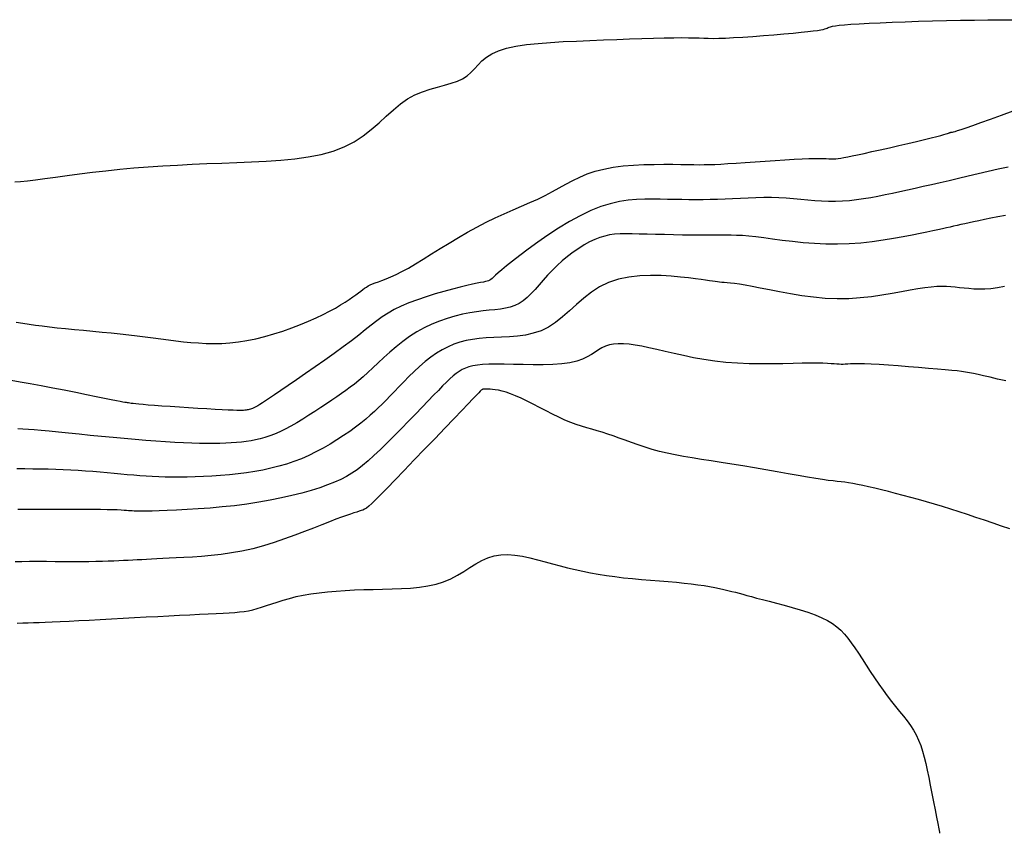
# Model space of a CAD drawing. Header units: millimetres. Extents: x 32690613 to 32693367, y 5343692 to 5344708.
# Tile 391 of 656: x 32692620.2 to 32692628.46, y 5344102.09 to 5344108.91. Entities that reach past the tile are written whole.
import ezdxf

# ---------------------------------------------------------------- set-up
doc = ezdxf.new("R2010")
doc.units = ezdxf.units.MM
doc.header["$LTSCALE"] = 20
for name, color, linetype in [('02-DGM_HL_488.00', 2, 'Continuous'), ('02-DGM_HL_488.50', 12, 'Continuous'), ('02-DGM_HL_489.00', 22, 'Continuous'), ('02-DGM_HL_489.50', 32, 'Continuous'), ('02-DGM_HL_490.00', 42, 'Continuous'), ('02-DGM_HL_490.50', 52, 'Continuous'), ('02-DGM_HL_491.00', 62, 'Continuous'), ('02-DGM_HL_491.50', 72, 'Continuous')]:
    doc.layers.add(name, color=color, linetype=linetype)

msp = doc.modelspace()

# ---------------------------------------------------------------- linework, layer by layer
at = {"layer": '02-DGM_HL_488.00', "elevation": 488, "flags": 128}
msp.add_lwpolyline([(32692620.1619, 5344107.5518), (32692620.2097, 5344107.5551), (32692620.2664, 5344107.5607), (32692620.3345, 5344107.5689), (32692620.4134, 5344107.5794), (32692620.5017, 5344107.5916), (32692620.5983, 5344107.6049), (32692620.7018, 5344107.6188), (32692620.8109, 5344107.6328), (32692620.9244, 5344107.6462), (32692621.041, 5344107.6585), (32692621.1595, 5344107.6692), (32692621.2797, 5344107.6785), (32692621.4012, 5344107.6865), (32692621.5238, 5344107.6935), (32692621.6473, 5344107.6997), (32692621.7715, 5344107.7052), (32692621.8961, 5344107.7104), (32692622.021, 5344107.7153), (32692622.1457, 5344107.7203), (32692622.2693, 5344107.7265), (32692622.3905, 5344107.7348), (32692622.5082, 5344107.7462), (32692622.6214, 5344107.762), (32692622.7287, 5344107.7831), (32692622.8291, 5344107.8107), (32692622.9213, 5344107.8458), (32692623.0048, 5344107.8889), (32692623.0804, 5344107.9384), (32692623.1498, 5344107.9921), (32692623.2143, 5344108.0478), (32692623.2754, 5344108.1035), (32692623.3347, 5344108.1568), (32692623.3937, 5344108.2056), (32692623.4537, 5344108.2478), (32692623.5158, 5344108.2818), (32692623.5792, 5344108.3087), (32692623.6427, 5344108.3302), (32692623.7049, 5344108.348), (32692623.7645, 5344108.3639), (32692623.8204, 5344108.3795), (32692623.8711, 5344108.3967), (32692623.9154, 5344108.417), (32692623.9527, 5344108.4418), (32692623.985, 5344108.4703), (32692624.0147, 5344108.5014), (32692624.0444, 5344108.5337), (32692624.0768, 5344108.5662), (32692624.1143, 5344108.5976), (32692624.1596, 5344108.6266), (32692624.2153, 5344108.6521), (32692624.2831, 5344108.6732), (32692624.3622, 5344108.6901), (32692624.4509, 5344108.7035), (32692624.5477, 5344108.714), (32692624.651, 5344108.722), (32692624.7591, 5344108.7283), (32692624.8704, 5344108.7335), (32692624.9833, 5344108.738), (32692625.0963, 5344108.7424), (32692625.2076, 5344108.7466), (32692625.3158, 5344108.7506), (32692625.4192, 5344108.7542), (32692625.5163, 5344108.7573), (32692625.6055, 5344108.7597), (32692625.6852, 5344108.7613), (32692625.7538, 5344108.762), (32692625.8105, 5344108.7616), (32692625.8578, 5344108.7606), (32692625.8987, 5344108.7591), (32692625.9365, 5344108.7577), (32692625.9742, 5344108.7565), (32692626.0152, 5344108.756), (32692626.0625, 5344108.7565), (32692626.1193, 5344108.7584), (32692626.1877, 5344108.7618), (32692626.2657, 5344108.7666), (32692626.3499, 5344108.7724), (32692626.4373, 5344108.7791), (32692626.5247, 5344108.7862), (32692626.6088, 5344108.7934), (32692626.6865, 5344108.8005), (32692626.7547, 5344108.8071), (32692626.8109, 5344108.813), (32692626.8558, 5344108.8183), (32692626.8909, 5344108.8229), (32692626.9177, 5344108.8272), (32692626.9377, 5344108.8311), (32692626.9524, 5344108.8348), (32692626.9633, 5344108.8384), (32692626.9719, 5344108.842), (32692626.9797, 5344108.8457), (32692626.9886, 5344108.8495), (32692627.0005, 5344108.8534), (32692627.0172, 5344108.8574), (32692627.0408, 5344108.8615), (32692627.0731, 5344108.8657), (32692627.116, 5344108.87), (32692627.1715, 5344108.8743), (32692627.2408, 5344108.8787), (32692627.3227, 5344108.8831), (32692627.4152, 5344108.8875), (32692627.5167, 5344108.8916), (32692627.625, 5344108.8955), (32692627.7385, 5344108.8991), (32692627.8552, 5344108.9023), (32692627.9732, 5344108.905), (32692628.0908, 5344108.9072), (32692628.2062, 5344108.9089), (32692628.3179, 5344108.9103), (32692628.4243, 5344108.9114), (32692628.5237, 5344108.9125)], dxfattribs=at)
at = {"layer": '02-DGM_HL_488.50', "elevation": 488.5, "flags": 128}
msp.add_lwpolyline([(32692620.1727, 5344106.3746), (32692620.2272, 5344106.3672), (32692620.2804, 5344106.3597), (32692620.3343, 5344106.352), (32692620.3906, 5344106.3444), (32692620.4508, 5344106.3369), (32692620.5163, 5344106.3296), (32692620.5865, 5344106.3224), (32692620.6603, 5344106.3153), (32692620.7365, 5344106.3081), (32692620.8142, 5344106.3008), (32692620.8921, 5344106.2934), (32692620.9692, 5344106.2857), (32692621.0445, 5344106.2777), (32692621.117, 5344106.2694), (32692621.1869, 5344106.2608), (32692621.2547, 5344106.2521), (32692621.3206, 5344106.2435), (32692621.3852, 5344106.235), (32692621.4487, 5344106.2269), (32692621.5117, 5344106.2193), (32692621.5745, 5344106.2124), (32692621.6374, 5344106.2063), (32692621.7009, 5344106.2014), (32692621.765, 5344106.1982), (32692621.8303, 5344106.197), (32692621.8968, 5344106.1983), (32692621.9649, 5344106.2025), (32692622.0349, 5344106.21), (32692622.107, 5344106.2212), (32692622.1814, 5344106.2365), (32692622.2572, 5344106.2553), (32692622.3335, 5344106.2771), (32692622.4093, 5344106.3014), (32692622.4836, 5344106.3276), (32692622.5554, 5344106.3551), (32692622.6238, 5344106.3834), (32692622.6878, 5344106.4119), (32692622.7465, 5344106.4402), (32692622.8001, 5344106.4678), (32692622.8485, 5344106.4945), (32692622.8921, 5344106.5202), (32692622.931, 5344106.5444), (32692622.9653, 5344106.5671), (32692622.9952, 5344106.5878), (32692623.021, 5344106.6065), (32692623.0428, 5344106.6228), (32692623.0615, 5344106.637), (32692623.078, 5344106.6495), (32692623.0932, 5344106.6606), (32692623.1081, 5344106.6705), (32692623.1236, 5344106.6796), (32692623.1405, 5344106.6883), (32692623.16, 5344106.6968), (32692623.1826, 5344106.7055), (32692623.2089, 5344106.7151), (32692623.2392, 5344106.7262), (32692623.2737, 5344106.7396), (32692623.3128, 5344106.756), (32692623.3568, 5344106.7761), (32692623.4059, 5344106.8005), (32692623.4604, 5344106.83), (32692623.5205, 5344106.865), (32692623.5856, 5344106.9046), (32692623.6548, 5344106.9476), (32692623.7274, 5344106.9929), (32692623.8026, 5344107.0394), (32692623.8795, 5344107.0858), (32692623.9574, 5344107.131), (32692624.0355, 5344107.1739), (32692624.113, 5344107.2135), (32692624.1896, 5344107.2501), (32692624.2648, 5344107.2843), (32692624.3382, 5344107.3167), (32692624.4096, 5344107.3478), (32692624.4786, 5344107.3782), (32692624.5448, 5344107.4085), (32692624.6078, 5344107.4392), (32692624.6676, 5344107.4706), (32692624.7252, 5344107.5024), (32692624.782, 5344107.5338), (32692624.8392, 5344107.564), (32692624.8982, 5344107.5925), (32692624.9604, 5344107.6185), (32692625.027, 5344107.6414), (32692625.0994, 5344107.6603), (32692625.1783, 5344107.6749), (32692625.2622, 5344107.6856), (32692625.3488, 5344107.6928), (32692625.4359, 5344107.6973), (32692625.5214, 5344107.6995), (32692625.603, 5344107.7001), (32692625.6787, 5344107.6996), (32692625.7461, 5344107.6986), (32692625.8039, 5344107.6977), (32692625.854, 5344107.697), (32692625.8989, 5344107.6967), (32692625.9414, 5344107.6969), (32692625.9841, 5344107.6977), (32692626.0295, 5344107.6993), (32692626.0804, 5344107.7018), (32692626.1394, 5344107.7053), (32692626.2083, 5344107.7098), (32692626.2852, 5344107.7152), (32692626.3673, 5344107.7211), (32692626.452, 5344107.7271), (32692626.5365, 5344107.733), (32692626.618, 5344107.7384), (32692626.6939, 5344107.743), (32692626.7615, 5344107.7463), (32692626.8186, 5344107.7484), (32692626.866, 5344107.7492), (32692626.9051, 5344107.7491), (32692626.9373, 5344107.7485), (32692626.964, 5344107.7475), (32692626.9865, 5344107.7465), (32692627.0063, 5344107.7458), (32692627.0249, 5344107.7456), (32692627.0434, 5344107.7464), (32692627.0634, 5344107.7481), (32692627.0859, 5344107.7511), (32692627.1123, 5344107.7556), (32692627.1439, 5344107.7617), (32692627.1818, 5344107.7695), (32692627.2274, 5344107.7794), (32692627.282, 5344107.7915), (32692627.346, 5344107.8058), (32692627.4175, 5344107.8219), (32692627.4935, 5344107.8391), (32692627.5714, 5344107.8568), (32692627.6482, 5344107.8745), (32692627.7213, 5344107.8915), (32692627.7878, 5344107.9072), (32692627.8449, 5344107.9209), (32692627.8905, 5344107.9323), (32692627.9255, 5344107.9414), (32692627.9513, 5344107.9486), (32692627.9695, 5344107.954), (32692627.9816, 5344107.9581), (32692627.9891, 5344107.961), (32692627.9935, 5344107.963), (32692627.9963, 5344107.9645), (32692627.9988, 5344107.9656), (32692628.0013, 5344107.9665), (32692628.0038, 5344107.9672), (32692628.0062, 5344107.9676), (32692628.0086, 5344107.9679), (32692628.0109, 5344107.9681), (32692628.0132, 5344107.9682), (32692628.0156, 5344107.9683), (32692628.0182, 5344107.9684), (32692628.0227, 5344107.9692), (32692628.0308, 5344107.9714), (32692628.0446, 5344107.9756), (32692628.0657, 5344107.9824), (32692628.0962, 5344107.9927), (32692628.1378, 5344108.0069), (32692628.1924, 5344108.0259), (32692628.2611, 5344108.05), (32692628.3421, 5344108.0789), (32692628.4331, 5344108.1118), (32692628.5313, 5344108.1482)], dxfattribs=at)
at = {"layer": '02-DGM_HL_489.00', "elevation": 489, "flags": 128}
msp.add_lwpolyline([(32692628.4885, 5344107.6767), (32692628.4066, 5344107.6578), (32692628.3226, 5344107.6384), (32692628.2377, 5344107.6187), (32692628.1537, 5344107.5992), (32692628.0719, 5344107.5802), (32692627.9937, 5344107.5621), (32692627.9189, 5344107.545), (32692627.8471, 5344107.5286), (32692627.7779, 5344107.5129), (32692627.711, 5344107.498), (32692627.646, 5344107.4836), (32692627.5825, 5344107.4697), (32692627.52, 5344107.4562), (32692627.4584, 5344107.4432), (32692627.3973, 5344107.4308), (32692627.3369, 5344107.4194), (32692627.277, 5344107.4093), (32692627.2175, 5344107.4007), (32692627.1585, 5344107.394), (32692627.0999, 5344107.3894), (32692627.0416, 5344107.3873), (32692626.9835, 5344107.3878), (32692626.9255, 5344107.3904), (32692626.8673, 5344107.3946), (32692626.8088, 5344107.3999), (32692626.7497, 5344107.4055), (32692626.6899, 5344107.4109), (32692626.6291, 5344107.4155), (32692626.5671, 5344107.4187), (32692626.5038, 5344107.4202), (32692626.4395, 5344107.42), (32692626.3746, 5344107.4186), (32692626.3094, 5344107.4162), (32692626.2442, 5344107.4133), (32692626.1795, 5344107.4103), (32692626.1156, 5344107.4073), (32692626.0528, 5344107.4049), (32692625.9914, 5344107.4033), (32692625.9312, 5344107.4025), (32692625.8717, 5344107.4023), (32692625.8125, 5344107.4026), (32692625.7532, 5344107.4033), (32692625.6935, 5344107.4043), (32692625.633, 5344107.4055), (32692625.5711, 5344107.4067), (32692625.5076, 5344107.4077), (32692625.4422, 5344107.4074), (32692625.3744, 5344107.4047), (32692625.3039, 5344107.3982), (32692625.2305, 5344107.3868), (32692625.1538, 5344107.3694), (32692625.0734, 5344107.3446), (32692624.989, 5344107.3113), (32692624.9007, 5344107.2688), (32692624.8101, 5344107.2189), (32692624.7193, 5344107.1637), (32692624.6303, 5344107.1055), (32692624.5452, 5344107.0466), (32692624.466, 5344106.9891), (32692624.3948, 5344106.9355), (32692624.3337, 5344106.8878), (32692624.284, 5344106.8478), (32692624.2447, 5344106.8152), (32692624.2145, 5344106.7892), (32692624.1916, 5344106.7689), (32692624.1745, 5344106.7534), (32692624.1617, 5344106.742), (32692624.1516, 5344106.7337), (32692624.1425, 5344106.7276), (32692624.1332, 5344106.7231), (32692624.1221, 5344106.7195), (32692624.1081, 5344106.7162), (32692624.09, 5344106.7125), (32692624.0665, 5344106.708), (32692624.0364, 5344106.7021), (32692623.9984, 5344106.6941), (32692623.9514, 5344106.6835), (32692623.8946, 5344106.6699), (32692623.8297, 5344106.6533), (32692623.7592, 5344106.6342), (32692623.6851, 5344106.6128), (32692623.6099, 5344106.5894), (32692623.5358, 5344106.5643), (32692623.465, 5344106.5379), (32692623.4, 5344106.5103), (32692623.3421, 5344106.4819), (32692623.2902, 5344106.4522), (32692623.242, 5344106.4207), (32692623.1954, 5344106.387), (32692623.1484, 5344106.3506), (32692623.0988, 5344106.311), (32692623.0446, 5344106.2678), (32692622.9835, 5344106.2203), (32692622.9144, 5344106.1686), (32692622.8389, 5344106.1137), (32692622.7594, 5344106.0571), (32692622.6785, 5344106.0005), (32692622.5987, 5344105.9452), (32692622.5223, 5344105.8929), (32692622.4519, 5344105.8449), (32692622.39, 5344105.8029), (32692622.3384, 5344105.7679), (32692622.2964, 5344105.7395), (32692622.2628, 5344105.7169), (32692622.2362, 5344105.6992), (32692622.2154, 5344105.6857), (32692622.1991, 5344105.6755), (32692622.186, 5344105.6678), (32692622.1748, 5344105.6618), (32692622.1644, 5344105.6567), (32692622.1545, 5344105.6524), (32692622.145, 5344105.6487), (32692622.1358, 5344105.6457), (32692622.1267, 5344105.6432), (32692622.1178, 5344105.6411), (32692622.1088, 5344105.6394), (32692622.0997, 5344105.638), (32692622.0901, 5344105.6369), (32692622.0789, 5344105.636), (32692622.0647, 5344105.6355), (32692622.0462, 5344105.6354), (32692622.0218, 5344105.6358), (32692621.9904, 5344105.6369), (32692621.9504, 5344105.6386), (32692621.9005, 5344105.6411), (32692621.84, 5344105.6444), (32692621.771, 5344105.6484), (32692621.6962, 5344105.6529), (32692621.6183, 5344105.6577), (32692621.5402, 5344105.6627), (32692621.4645, 5344105.6677), (32692621.3941, 5344105.6726), (32692621.3315, 5344105.6771), (32692621.2791, 5344105.6812), (32692621.2362, 5344105.6848), (32692621.2016, 5344105.6879), (32692621.1743, 5344105.6907), (32692621.1531, 5344105.6931), (32692621.1368, 5344105.6951), (32692621.1242, 5344105.6968), (32692621.1143, 5344105.6982), (32692621.1056, 5344105.6995), (32692621.0963, 5344105.7009), (32692621.0844, 5344105.7029), (32692621.0677, 5344105.7059), (32692621.0443, 5344105.7103), (32692621.0121, 5344105.7166), (32692620.9691, 5344105.7252), (32692620.9132, 5344105.7365), (32692620.8432, 5344105.7507), (32692620.7615, 5344105.7674), (32692620.6713, 5344105.7856), (32692620.5758, 5344105.8046), (32692620.4783, 5344105.8238), (32692620.3819, 5344105.8422), (32692620.2898, 5344105.8592), (32692620.2054, 5344105.874), (32692620.1308, 5344105.886)], dxfattribs=at)
at = {"layer": '02-DGM_HL_489.50', "elevation": 489.5, "flags": 128}
msp.add_lwpolyline([(32692628.4679, 5344107.2701), (32692628.4027, 5344107.2582), (32692628.3438, 5344107.247), (32692628.2908, 5344107.2366), (32692628.2431, 5344107.2269), (32692628.2001, 5344107.2178), (32692628.1611, 5344107.2092), (32692628.1254, 5344107.2012), (32692628.0925, 5344107.1937), (32692628.0616, 5344107.1865), (32692628.0321, 5344107.1797), (32692628.0026, 5344107.173), (32692627.9719, 5344107.1661), (32692627.9385, 5344107.1587), (32692627.901, 5344107.1506), (32692627.8583, 5344107.1416), (32692627.8088, 5344107.1312), (32692627.7512, 5344107.1194), (32692627.6847, 5344107.1059), (32692627.6099, 5344107.0915), (32692627.5282, 5344107.0768), (32692627.4407, 5344107.0628), (32692627.3488, 5344107.0502), (32692627.2536, 5344107.0398), (32692627.1563, 5344107.0324), (32692627.0583, 5344107.0289), (32692626.9607, 5344107.0297), (32692626.8645, 5344107.0343), (32692626.7707, 5344107.0418), (32692626.6803, 5344107.0513), (32692626.5943, 5344107.0618), (32692626.5138, 5344107.0725), (32692626.4395, 5344107.0826), (32692626.3727, 5344107.0911), (32692626.3137, 5344107.0974), (32692626.261, 5344107.1016), (32692626.2127, 5344107.1041), (32692626.1668, 5344107.1053), (32692626.1211, 5344107.1056), (32692626.0738, 5344107.1053), (32692626.0228, 5344107.1048), (32692625.9661, 5344107.1046), (32692625.9024, 5344107.1049), (32692625.8328, 5344107.1057), (32692625.7593, 5344107.1068), (32692625.6836, 5344107.1083), (32692625.6076, 5344107.1099), (32692625.5331, 5344107.1116), (32692625.462, 5344107.1133), (32692625.3962, 5344107.1148), (32692625.3369, 5344107.1161), (32692625.2836, 5344107.1165), (32692625.2351, 5344107.1155), (32692625.1901, 5344107.1126), (32692625.1477, 5344107.1071), (32692625.1066, 5344107.0985), (32692625.0656, 5344107.0863), (32692625.0237, 5344107.0698), (32692624.9799, 5344107.0487), (32692624.9346, 5344107.0233), (32692624.8885, 5344106.9941), (32692624.842, 5344106.9617), (32692624.796, 5344106.9265), (32692624.7509, 5344106.8891), (32692624.7074, 5344106.85), (32692624.6662, 5344106.8098), (32692624.6276, 5344106.769), (32692624.5914, 5344106.7283), (32692624.5568, 5344106.6885), (32692624.5234, 5344106.6506), (32692624.4905, 5344106.6151), (32692624.4577, 5344106.583), (32692624.4243, 5344106.5551), (32692624.3897, 5344106.5321), (32692624.3535, 5344106.5145), (32692624.3153, 5344106.5017), (32692624.2749, 5344106.4924), (32692624.2322, 5344106.4858), (32692624.1868, 5344106.4806), (32692624.1385, 5344106.476), (32692624.0872, 5344106.4707), (32692624.0325, 5344106.4639), (32692623.9745, 5344106.4544), (32692623.9136, 5344106.4421), (32692623.8507, 5344106.4266), (32692623.7865, 5344106.4078), (32692623.7217, 5344106.3854), (32692623.657, 5344106.3593), (32692623.5932, 5344106.3292), (32692623.531, 5344106.2948), (32692623.4711, 5344106.2562), (32692623.4136, 5344106.2143), (32692623.3585, 5344106.1701), (32692623.3059, 5344106.1248), (32692623.2559, 5344106.0793), (32692623.2085, 5344106.0349), (32692623.1637, 5344105.9925), (32692623.1216, 5344105.9533), (32692623.0821, 5344105.9181), (32692623.0446, 5344105.8863), (32692623.0083, 5344105.8571), (32692622.9725, 5344105.8298), (32692622.9363, 5344105.8034), (32692622.899, 5344105.7772), (32692622.8599, 5344105.7504), (32692622.8181, 5344105.7221), (32692622.7732, 5344105.6918), (32692622.7257, 5344105.66), (32692622.6762, 5344105.6274), (32692622.6257, 5344105.5947), (32692622.5747, 5344105.5627), (32692622.5242, 5344105.5322), (32692622.4747, 5344105.5038), (32692622.4272, 5344105.4783), (32692622.3821, 5344105.4563), (32692622.3392, 5344105.4375), (32692622.298, 5344105.4218), (32692622.258, 5344105.4086), (32692622.2189, 5344105.3978), (32692622.1801, 5344105.3888), (32692622.1412, 5344105.3815), (32692622.1017, 5344105.3754), (32692622.0611, 5344105.3703), (32692622.0191, 5344105.366), (32692621.9751, 5344105.3627), (32692621.9288, 5344105.3603), (32692621.8796, 5344105.3587), (32692621.8271, 5344105.3581), (32692621.7709, 5344105.3583), (32692621.7106, 5344105.3594), (32692621.6457, 5344105.3614), (32692621.5764, 5344105.3643), (32692621.5028, 5344105.368), (32692621.4253, 5344105.3726), (32692621.3439, 5344105.378), (32692621.2589, 5344105.3842), (32692621.1705, 5344105.3913), (32692621.0788, 5344105.3992), (32692620.9844, 5344105.4079), (32692620.8887, 5344105.4171), (32692620.7933, 5344105.4266), (32692620.7001, 5344105.436), (32692620.6106, 5344105.4451), (32692620.5267, 5344105.4536), (32692620.4499, 5344105.4612), (32692620.3821, 5344105.4676), (32692620.3242, 5344105.4727), (32692620.2741, 5344105.4766), (32692620.2288, 5344105.4796), (32692620.1857, 5344105.4821)], dxfattribs=at)
at = {"layer": '02-DGM_HL_490.00', "elevation": 490, "flags": 128}
msp.add_lwpolyline([(32692628.4592, 5344106.674), (32692628.3995, 5344106.6632), (32692628.3443, 5344106.6565), (32692628.293, 5344106.6531), (32692628.2453, 5344106.6525), (32692628.2007, 5344106.654), (32692628.1588, 5344106.657), (32692628.1192, 5344106.6609), (32692628.0814, 5344106.6651), (32692628.045, 5344106.669), (32692628.0087, 5344106.6722), (32692627.9716, 5344106.6743), (32692627.9325, 5344106.675), (32692627.8903, 5344106.6739), (32692627.8438, 5344106.6706), (32692627.7919, 5344106.6649), (32692627.7334, 5344106.6562), (32692627.6675, 5344106.6446), (32692627.5947, 5344106.6309), (32692627.5158, 5344106.6163), (32692627.4314, 5344106.602), (32692627.3425, 5344106.5892), (32692627.2497, 5344106.5789), (32692627.1538, 5344106.5724), (32692627.0556, 5344106.5709), (32692626.956, 5344106.5751), (32692626.8564, 5344106.5842), (32692626.7582, 5344106.5971), (32692626.6631, 5344106.6126), (32692626.5724, 5344106.6294), (32692626.4878, 5344106.6464), (32692626.4107, 5344106.6624), (32692626.3426, 5344106.6763), (32692626.2847, 5344106.687), (32692626.236, 5344106.6949), (32692626.1954, 5344106.7005), (32692626.1617, 5344106.7042), (32692626.1335, 5344106.7066), (32692626.1096, 5344106.7082), (32692626.0888, 5344106.7094), (32692626.0698, 5344106.7109), (32692626.0514, 5344106.7129), (32692626.032, 5344106.7157), (32692626.0101, 5344106.7192), (32692625.9842, 5344106.7234), (32692625.9528, 5344106.7283), (32692625.9143, 5344106.7339), (32692625.8672, 5344106.7402), (32692625.8099, 5344106.7472), (32692625.7416, 5344106.7547), (32692625.6641, 5344106.7615), (32692625.5797, 5344106.7661), (32692625.4909, 5344106.7673), (32692625.4, 5344106.7636), (32692625.3096, 5344106.7536), (32692625.2219, 5344106.7358), (32692625.1394, 5344106.709), (32692625.0639, 5344106.6723), (32692624.9946, 5344106.6276), (32692624.9303, 5344106.5775), (32692624.8695, 5344106.5245), (32692624.811, 5344106.4711), (32692624.7534, 5344106.42), (32692624.6954, 5344106.3736), (32692624.6355, 5344106.3345), (32692624.5729, 5344106.3046), (32692624.5079, 5344106.283), (32692624.4414, 5344106.2682), (32692624.3742, 5344106.2588), (32692624.307, 5344106.2531), (32692624.2406, 5344106.2498), (32692624.1759, 5344106.2474), (32692624.1137, 5344106.2442), (32692624.0545, 5344106.2391), (32692623.9981, 5344106.2314), (32692623.9442, 5344106.221), (32692623.8922, 5344106.2074), (32692623.842, 5344106.1904), (32692623.7929, 5344106.1696), (32692623.7446, 5344106.1448), (32692623.6968, 5344106.1157), (32692623.649, 5344106.082), (32692623.6017, 5344106.0447), (32692623.555, 5344106.0045), (32692623.5093, 5344105.9625), (32692623.465, 5344105.9196), (32692623.4223, 5344105.8768), (32692623.3818, 5344105.8349), (32692623.3436, 5344105.795), (32692623.3079, 5344105.7577), (32692623.2741, 5344105.7228), (32692623.2412, 5344105.6895), (32692623.2085, 5344105.6575), (32692623.1751, 5344105.6261), (32692623.1401, 5344105.5947), (32692623.1025, 5344105.5629), (32692623.0617, 5344105.53), (32692623.0169, 5344105.4956), (32692622.9683, 5344105.4602), (32692622.9165, 5344105.4243), (32692622.8619, 5344105.3885), (32692622.8049, 5344105.3534), (32692622.7461, 5344105.3195), (32692622.6859, 5344105.2875), (32692622.6248, 5344105.2579), (32692622.5631, 5344105.2311), (32692622.5008, 5344105.2071), (32692622.4376, 5344105.1858), (32692622.3735, 5344105.167), (32692622.3082, 5344105.1504), (32692622.2416, 5344105.136), (32692622.1735, 5344105.1235), (32692622.1037, 5344105.1128), (32692622.0322, 5344105.1037), (32692621.9596, 5344105.0961), (32692621.8866, 5344105.0899), (32692621.8139, 5344105.085), (32692621.7422, 5344105.0813), (32692621.6722, 5344105.0787), (32692621.6047, 5344105.0771), (32692621.5403, 5344105.0764), (32692621.4796, 5344105.0766), (32692621.4221, 5344105.0774), (32692621.367, 5344105.0791), (32692621.3137, 5344105.0813), (32692621.2614, 5344105.0843), (32692621.2096, 5344105.0878), (32692621.1573, 5344105.0918), (32692621.104, 5344105.0964), (32692621.0492, 5344105.1015), (32692620.9927, 5344105.1068), (32692620.9348, 5344105.1123), (32692620.8757, 5344105.1177), (32692620.8155, 5344105.1229), (32692620.7543, 5344105.1278), (32692620.6925, 5344105.1321), (32692620.63, 5344105.1357), (32692620.5671, 5344105.1385), (32692620.5038, 5344105.1406), (32692620.44, 5344105.1422), (32692620.3756, 5344105.1434), (32692620.3107, 5344105.1445), (32692620.2451, 5344105.1457), (32692620.1789, 5344105.147)], dxfattribs=at)
at = {"layer": '02-DGM_HL_490.50', "elevation": 490.5, "flags": 128}
msp.add_lwpolyline([(32692628.4693, 5344105.8826), (32692628.4013, 5344105.899), (32692628.3387, 5344105.914), (32692628.2839, 5344105.9268), (32692628.2381, 5344105.9373), (32692628.1995, 5344105.9456), (32692628.1653, 5344105.9522), (32692628.1326, 5344105.9577), (32692628.0986, 5344105.9623), (32692628.0607, 5344105.9666), (32692628.0159, 5344105.9711), (32692627.9615, 5344105.9761), (32692627.8956, 5344105.982), (32692627.8204, 5344105.9887), (32692627.7387, 5344105.9956), (32692627.6538, 5344106.0026), (32692627.5685, 5344106.0093), (32692627.486, 5344106.0152), (32692627.4091, 5344106.0202), (32692627.3411, 5344106.0239), (32692627.2841, 5344106.026), (32692627.2373, 5344106.0267), (32692627.1994, 5344106.0264), (32692627.1687, 5344106.0255), (32692627.1438, 5344106.0242), (32692627.1232, 5344106.023), (32692627.1053, 5344106.0221), (32692627.0887, 5344106.0218), (32692627.0718, 5344106.0225), (32692627.0533, 5344106.0239), (32692627.0318, 5344106.0258), (32692627.0059, 5344106.0279), (32692626.9743, 5344106.0298), (32692626.9355, 5344106.0313), (32692626.8882, 5344106.0321), (32692626.8311, 5344106.032), (32692626.7633, 5344106.0308), (32692626.686, 5344106.0289), (32692626.601, 5344106.027), (32692626.5101, 5344106.0257), (32692626.4151, 5344106.0256), (32692626.3177, 5344106.0273), (32692626.2198, 5344106.0314), (32692626.1232, 5344106.0386), (32692626.0293, 5344106.0491), (32692625.9386, 5344106.0626), (32692625.8515, 5344106.0782), (32692625.7682, 5344106.0951), (32692625.6889, 5344106.1127), (32692625.6139, 5344106.1301), (32692625.5435, 5344106.1466), (32692625.4779, 5344106.1614), (32692625.4173, 5344106.1739), (32692625.3616, 5344106.1837), (32692625.3104, 5344106.1907), (32692625.2634, 5344106.1946), (32692625.2205, 5344106.1952), (32692625.1814, 5344106.1924), (32692625.1458, 5344106.1858), (32692625.1134, 5344106.1754), (32692625.0837, 5344106.1611), (32692625.0553, 5344106.1437), (32692625.0264, 5344106.1244), (32692624.9954, 5344106.1042), (32692624.9604, 5344106.0842), (32692624.9198, 5344106.0654), (32692624.8718, 5344106.0489), (32692624.8148, 5344106.0358), (32692624.7477, 5344106.0269), (32692624.6725, 5344106.0216), (32692624.5917, 5344106.0193), (32692624.5078, 5344106.0191), (32692624.4237, 5344106.0203), (32692624.3417, 5344106.0221), (32692624.2645, 5344106.0238), (32692624.1948, 5344106.0245), (32692624.1345, 5344106.0237), (32692624.0829, 5344106.0211), (32692624.0389, 5344106.0167), (32692624.0011, 5344106.0102), (32692623.9683, 5344106.0018), (32692623.9393, 5344105.9911), (32692623.9129, 5344105.9782), (32692623.8876, 5344105.9629), (32692623.8625, 5344105.9452), (32692623.8366, 5344105.9245), (32692623.8093, 5344105.9005), (32692623.7799, 5344105.8728), (32692623.7476, 5344105.8408), (32692623.7117, 5344105.8042), (32692623.6715, 5344105.7626), (32692623.6263, 5344105.7154), (32692623.5757, 5344105.6626), (32692623.5207, 5344105.6055), (32692623.4626, 5344105.5454), (32692623.4027, 5344105.4841), (32692623.3424, 5344105.4231), (32692623.2829, 5344105.3639), (32692623.2255, 5344105.3081), (32692623.1716, 5344105.2572), (32692623.1221, 5344105.2124), (32692623.0759, 5344105.1733), (32692623.0314, 5344105.139), (32692622.9872, 5344105.1087), (32692622.9417, 5344105.0816), (32692622.8935, 5344105.0567), (32692622.841, 5344105.0334), (32692622.7827, 5344105.0107), (32692622.7175, 5344104.988), (32692622.6456, 5344104.9655), (32692622.5675, 5344104.9433), (32692622.4839, 5344104.922), (32692622.3954, 5344104.9016), (32692622.3024, 5344104.8827), (32692622.2057, 5344104.8654), (32692622.1057, 5344104.8501), (32692622.0033, 5344104.8371), (32692621.9001, 5344104.8261), (32692621.798, 5344104.8171), (32692621.6989, 5344104.8097), (32692621.6047, 5344104.8039), (32692621.5173, 5344104.7994), (32692621.4384, 5344104.7959), (32692621.3701, 5344104.7935), (32692621.3135, 5344104.7917), (32692621.2678, 5344104.7906), (32692621.2311, 5344104.7901), (32692621.2021, 5344104.7901), (32692621.179, 5344104.7905), (32692621.1602, 5344104.7913), (32692621.1442, 5344104.7924), (32692621.1293, 5344104.7936), (32692621.1139, 5344104.795), (32692621.0967, 5344104.7965), (32692621.0763, 5344104.7979), (32692621.0513, 5344104.7994), (32692621.0203, 5344104.8008), (32692620.982, 5344104.802), (32692620.935, 5344104.803), (32692620.8779, 5344104.8038), (32692620.8101, 5344104.8043), (32692620.7336, 5344104.8046), (32692620.6512, 5344104.8047), (32692620.5656, 5344104.8048), (32692620.4797, 5344104.8047), (32692620.3961, 5344104.8048), (32692620.3178, 5344104.8049), (32692620.2473, 5344104.8053), (32692620.1867, 5344104.8058)], dxfattribs=at)
at = {"layer": '02-DGM_HL_491.00', "elevation": 491, "flags": 128}
msp.add_lwpolyline([(32692628.5033, 5344104.6418), (32692628.4333, 5344104.6658), (32692628.3624, 5344104.6902), (32692628.291, 5344104.7148), (32692628.2194, 5344104.7391), (32692628.1482, 5344104.7629), (32692628.0775, 5344104.7858), (32692628.0077, 5344104.8079), (32692627.9387, 5344104.8291), (32692627.8706, 5344104.8495), (32692627.8035, 5344104.8691), (32692627.7374, 5344104.8878), (32692627.6724, 5344104.9059), (32692627.6086, 5344104.9231), (32692627.5461, 5344104.9397), (32692627.4853, 5344104.9553), (32692627.4268, 5344104.97), (32692627.371, 5344104.9835), (32692627.3185, 5344104.9957), (32692627.2698, 5344105.0065), (32692627.2254, 5344105.0157), (32692627.1857, 5344105.0231), (32692627.1509, 5344105.0288), (32692627.1192, 5344105.0332), (32692627.0886, 5344105.0369), (32692627.0569, 5344105.0404), (32692627.0219, 5344105.0443), (32692626.9816, 5344105.0492), (32692626.9338, 5344105.0557), (32692626.8764, 5344105.0643), (32692626.8079, 5344105.0755), (32692626.7298, 5344105.0888), (32692626.644, 5344105.1039), (32692626.5526, 5344105.12), (32692626.4576, 5344105.1368), (32692626.3612, 5344105.1537), (32692626.2653, 5344105.1702), (32692626.1721, 5344105.1857), (32692626.0831, 5344105.1999), (32692625.9985, 5344105.2131), (32692625.918, 5344105.2256), (32692625.8413, 5344105.2378), (32692625.7681, 5344105.2502), (32692625.6981, 5344105.2632), (32692625.631, 5344105.2771), (32692625.5666, 5344105.2924), (32692625.5046, 5344105.3093), (32692625.4449, 5344105.3275), (32692625.3875, 5344105.3466), (32692625.3322, 5344105.366), (32692625.279, 5344105.3853), (32692625.228, 5344105.4041), (32692625.1789, 5344105.4218), (32692625.1318, 5344105.4379), (32692625.0866, 5344105.4523), (32692625.0427, 5344105.4653), (32692624.9995, 5344105.4778), (32692624.9564, 5344105.4903), (32692624.9129, 5344105.5036), (32692624.8683, 5344105.5184), (32692624.8221, 5344105.5354), (32692624.7736, 5344105.5552), (32692624.7225, 5344105.5783), (32692624.6695, 5344105.6041), (32692624.6154, 5344105.6314), (32692624.5612, 5344105.6594), (32692624.5076, 5344105.687), (32692624.4556, 5344105.7133), (32692624.4061, 5344105.7373), (32692624.3599, 5344105.758), (32692624.3178, 5344105.7747), (32692624.2798, 5344105.7877), (32692624.2458, 5344105.7974), (32692624.2155, 5344105.8043), (32692624.189, 5344105.809), (32692624.166, 5344105.8119), (32692624.1463, 5344105.8135), (32692624.13, 5344105.8143), (32692624.1167, 5344105.8147), (32692624.1062, 5344105.8148), (32692624.098, 5344105.8147), (32692624.0917, 5344105.8143), (32692624.087, 5344105.8136), (32692624.0835, 5344105.8127), (32692624.0808, 5344105.8116), (32692624.0785, 5344105.8102), (32692624.0759, 5344105.8083), (32692624.0715, 5344105.8043), (32692624.0637, 5344105.7965), (32692624.0505, 5344105.783), (32692624.0302, 5344105.762), (32692624.001, 5344105.7317), (32692623.9612, 5344105.6902), (32692623.909, 5344105.6358), (32692623.8435, 5344105.5675), (32692623.7673, 5344105.4881), (32692623.6839, 5344105.4013), (32692623.5969, 5344105.3108), (32692623.5096, 5344105.2201), (32692623.4257, 5344105.1331), (32692623.3485, 5344105.0533), (32692623.2816, 5344104.9845), (32692623.2276, 5344104.9293), (32692623.1853, 5344104.8869), (32692623.1528, 5344104.8554), (32692623.1279, 5344104.8329), (32692623.1087, 5344104.8175), (32692623.0931, 5344104.8074), (32692623.079, 5344104.8007), (32692623.0645, 5344104.7954), (32692623.0477, 5344104.7901), (32692623.0276, 5344104.7839), (32692623.0036, 5344104.7764), (32692622.9749, 5344104.7671), (32692622.9408, 5344104.7555), (32692622.9005, 5344104.7413), (32692622.8533, 5344104.7238), (32692622.7985, 5344104.7027), (32692622.7356, 5344104.6777), (32692622.6655, 5344104.6496), (32692622.5893, 5344104.6195), (32692622.508, 5344104.5885), (32692622.4229, 5344104.5576), (32692622.3349, 5344104.5279), (32692622.2453, 5344104.5006), (32692622.1551, 5344104.4765), (32692622.0653, 5344104.4567), (32692621.9769, 5344104.4407), (32692621.8904, 5344104.4282), (32692621.8066, 5344104.4185), (32692621.7263, 5344104.4112), (32692621.6503, 5344104.4058), (32692621.5791, 5344104.4016), (32692621.5136, 5344104.3984), (32692621.4542, 5344104.3955), (32692621.4004, 5344104.3928), (32692621.3514, 5344104.3904), (32692621.3063, 5344104.3882), (32692621.2643, 5344104.3861), (32692621.2247, 5344104.3841), (32692621.1866, 5344104.3821), (32692621.1491, 5344104.3801), (32692621.1115, 5344104.3781), (32692621.073, 5344104.3761), (32692621.0329, 5344104.3741), (32692620.9904, 5344104.3723), (32692620.9448, 5344104.3707), (32692620.8952, 5344104.3693), (32692620.841, 5344104.3681), (32692620.7815, 5344104.3674), (32692620.7161, 5344104.367), (32692620.6463, 5344104.3669), (32692620.5734, 5344104.3671), (32692620.4992, 5344104.3673), (32692620.4252, 5344104.3676), (32692620.3531, 5344104.3678), (32692620.2844, 5344104.3678), (32692620.2207, 5344104.3675), (32692620.1631, 5344104.3668)], dxfattribs=at)
at = {"layer": '02-DGM_HL_491.50', "elevation": 491.5, "flags": 128}
msp.add_lwpolyline([(32692620.1816, 5344103.8525), (32692620.2286, 5344103.854), (32692620.2732, 5344103.8553), (32692620.3177, 5344103.8565), (32692620.3645, 5344103.858), (32692620.4159, 5344103.8598), (32692620.4742, 5344103.8622), (32692620.541, 5344103.8652), (32692620.6158, 5344103.869), (32692620.6974, 5344103.8733), (32692620.7846, 5344103.878), (32692620.8762, 5344103.883), (32692620.971, 5344103.8882), (32692621.0679, 5344103.8935), (32692621.1656, 5344103.8988), (32692621.2629, 5344103.904), (32692621.3589, 5344103.909), (32692621.4526, 5344103.9138), (32692621.5428, 5344103.9183), (32692621.6286, 5344103.9226), (32692621.709, 5344103.9265), (32692621.783, 5344103.9302), (32692621.8495, 5344103.9334), (32692621.9079, 5344103.9363), (32692621.9592, 5344103.9391), (32692622.0046, 5344103.9422), (32692622.0456, 5344103.9459), (32692622.0835, 5344103.9505), (32692622.1196, 5344103.9565), (32692622.1551, 5344103.964), (32692622.1916, 5344103.9735), (32692622.2301, 5344103.9852), (32692622.271, 5344103.9987), (32692622.3145, 5344104.0134), (32692622.3609, 5344104.0288), (32692622.4104, 5344104.0444), (32692622.4633, 5344104.0596), (32692622.5196, 5344104.074), (32692622.5797, 5344104.0869), (32692622.6437, 5344104.098), (32692622.7113, 5344104.1073), (32692622.7819, 5344104.115), (32692622.8551, 5344104.1213), (32692622.9304, 5344104.1263), (32692623.0075, 5344104.1302), (32692623.0859, 5344104.1331), (32692623.165, 5344104.1353), (32692623.2444, 5344104.1369), (32692623.3236, 5344104.1388), (32692623.4018, 5344104.1417), (32692623.4784, 5344104.1464), (32692623.5528, 5344104.1537), (32692623.6244, 5344104.1644), (32692623.6924, 5344104.1793), (32692623.7564, 5344104.1993), (32692623.8158, 5344104.2247), (32692623.8714, 5344104.2541), (32692623.9242, 5344104.2858), (32692623.9752, 5344104.318), (32692624.0252, 5344104.349), (32692624.0753, 5344104.3769), (32692624.1264, 5344104.4), (32692624.1796, 5344104.4166), (32692624.2355, 5344104.4253), (32692624.2938, 5344104.4269), (32692624.3542, 5344104.4223), (32692624.4162, 5344104.4129), (32692624.4792, 5344104.3998), (32692624.5429, 5344104.384), (32692624.6068, 5344104.3668), (32692624.6703, 5344104.3493), (32692624.7332, 5344104.3324), (32692624.7958, 5344104.3165), (32692624.8586, 5344104.3015), (32692624.9219, 5344104.2874), (32692624.9863, 5344104.2744), (32692625.0523, 5344104.2624), (32692625.1203, 5344104.2516), (32692625.1908, 5344104.2419), (32692625.2639, 5344104.2333), (32692625.3389, 5344104.2258), (32692625.4149, 5344104.219), (32692625.4907, 5344104.2127), (32692625.5654, 5344104.2067), (32692625.638, 5344104.2009), (32692625.7074, 5344104.1949), (32692625.7726, 5344104.1886), (32692625.8329, 5344104.1818), (32692625.8884, 5344104.1745), (32692625.9393, 5344104.1669), (32692625.9862, 5344104.159), (32692626.0292, 5344104.1509), (32692626.0689, 5344104.1427), (32692626.1056, 5344104.1345), (32692626.1396, 5344104.1264), (32692626.1713, 5344104.1185), (32692626.202, 5344104.1106), (32692626.2327, 5344104.1024), (32692626.2648, 5344104.0937), (32692626.2993, 5344104.0843), (32692626.3375, 5344104.074), (32692626.3806, 5344104.0626), (32692626.4298, 5344104.0497), (32692626.4858, 5344104.0354), (32692626.5473, 5344104.0195), (32692626.6123, 5344104.0022), (32692626.6791, 5344103.9836), (32692626.7458, 5344103.9638), (32692626.8106, 5344103.9428), (32692626.8715, 5344103.9207), (32692626.9269, 5344103.8977), (32692626.9752, 5344103.8738), (32692627.0172, 5344103.8485), (32692627.0541, 5344103.8216), (32692627.087, 5344103.7925), (32692627.1171, 5344103.7608), (32692627.1457, 5344103.7262), (32692627.1738, 5344103.6882), (32692627.2027, 5344103.6463), (32692627.2333, 5344103.6005), (32692627.2655, 5344103.5514), (32692627.299, 5344103.4999), (32692627.3336, 5344103.4471), (32692627.3689, 5344103.3939), (32692627.4046, 5344103.3412), (32692627.4405, 5344103.2899), (32692627.4762, 5344103.2412), (32692627.5115, 5344103.1955), (32692627.5459, 5344103.1525), (32692627.5793, 5344103.1116), (32692627.6112, 5344103.072), (32692627.6414, 5344103.0332), (32692627.6696, 5344102.9943), (32692627.6953, 5344102.9549), (32692627.7184, 5344102.9141), (32692627.7386, 5344102.8713), (32692627.7563, 5344102.8263), (32692627.772, 5344102.7787), (32692627.7861, 5344102.7283), (32692627.7991, 5344102.6747), (32692627.8115, 5344102.6178), (32692627.8238, 5344102.5571), (32692627.8364, 5344102.4924), (32692627.8497, 5344102.424), (32692627.8632, 5344102.3544), (32692627.8763, 5344102.2869), (32692627.8884, 5344102.2245), (32692627.8989, 5344102.1704), (32692627.9072, 5344102.1278), (32692627.9126, 5344102.0998), (32692627.9146, 5344102.0895)], dxfattribs=at)

doc.saveas('drawing.dxf')
